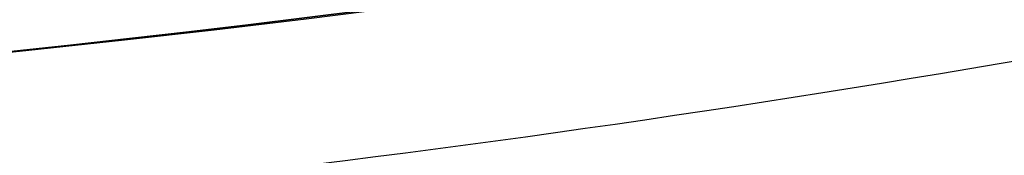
# Model space of a CAD drawing. Header units: millimetres. Extents: x -1649 to 240, y -242 to 238.
# Tile 424 of 656: x 2.108 to 3.463, y -22.084 to -21.897. Entities that reach past the tile are written whole.
import ezdxf

# ---------------------------------------------------------------- set-up
doc = ezdxf.new("R2010")
doc.units = ezdxf.units.MM
for name, color, linetype, true_color in [('BOMBILLA', 7, 'Continuous', 0xfff700), ('NEGRO', 7, 'Continuous', 0x292828), ('PANTALLA', 7, 'Continuous', 0xffffff)]:
    doc.layers.add(name, color=color, linetype=linetype, true_color=true_color)

# ---------------------------------------------------------------- blocks, each defined once
blk = doc.blocks.new('DOME M 29914')
at = {"layer": 'BOMBILLA', "extrusion": (0, 0, -1)}
blk.add_arc((-12.50152331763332, -0.01811837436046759, -330.6345638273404), 24.05871559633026, 180.8118392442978, 0.8118392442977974, dxfattribs=at)
at = {"layer": 'NEGRO', "extrusion": (0, 0, -1)}
for centre, radius, start, end in [((-12.49999999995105, -1.341600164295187e-10, -253.25), 211.4999999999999, 292.5907274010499, 112.5907273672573), ((-12.49999999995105, -1.341600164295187e-10, -253.5), 210, 329.857864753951, 149.8578647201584), ((-12.49999999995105, -1.341600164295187e-10, -253.25), 210.4999999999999, 292.5907274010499, 112.5907273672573), ((-12.49999999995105, -1.341600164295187e-10, -253.5), 206, 329.857864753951, 149.8578647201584), ((-12.49999999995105, -1.341600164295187e-10, -247), 199.5, 292.5907274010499, 112.5907273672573), ((-12.49999999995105, -1.341500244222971e-10, -258.5), 211.5, 292.590727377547, 112.5907273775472), ((-12.49999999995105, -1.341506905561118e-10, -248), 210.5, 292.590727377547, 112.5907273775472), ((-12.49999999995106, -1.341466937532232e-10, -258.4999999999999), 210.5, 292.5907273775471, 112.5907273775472), ((-12.49999999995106, -1.341513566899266e-10, -247.5), 199.5, 292.5907273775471, 112.5907273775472), ((-12.49999999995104, -1.341606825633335e-10, -259.5), 210, 329.8578647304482, 149.8578647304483), ((-12.49999999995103, -1.341431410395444e-10, -259.5), 206, 329.8578647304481, 149.8578647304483), ((-12.49999999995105, -1.341600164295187e-10, -253.25), 211.4999999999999, 112.5907273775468, 292.5907274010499), ((-12.49999999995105, -1.341950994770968e-10, -248), 211.5, 112.5907273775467, 292.5907273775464), ((-12.49999999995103, -1.341977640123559e-10, -258.4999999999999), 211.5, 112.5907273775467, 292.5907273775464), ((-12.49999999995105, -1.341600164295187e-10, -253.25), 210.4999999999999, 112.5907273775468, 292.5907274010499), ((-12.49999999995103, -1.341911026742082e-10, -258.5), 210.5, 112.5907273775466, 292.5907273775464), ((-12.49999999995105, -1.341600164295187e-10, -247), 199.5, 112.5907273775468, 292.5907274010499), ((-12.49999999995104, -1.341873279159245e-10, -247.5), 199.5, 112.5907273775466, 292.5907273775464), ((-12.49999999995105, -1.341600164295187e-10, -253.5), 210, 149.8578647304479, 329.857864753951), ((-12.49999999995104, -1.341280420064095e-10, -259.5), 210, 149.8578647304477, 329.8578647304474), ((-12.49999999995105, -1.341600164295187e-10, -253.5), 206, 149.8578647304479, 329.857864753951), ((-12.49999999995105, -1.341633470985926e-10, -259.5), 206, 149.8578647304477, 329.8578647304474), ((-12.49999999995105, -1.341600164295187e-10, -265.119279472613), 28.40000000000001, 60.27582303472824, 240.2758230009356), ((-12.49999999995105, -1.341569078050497e-10, -265.619279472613), 26.30000000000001, 60.27582301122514, 240.2758230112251), ((-12.49999999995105, -1.341600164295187e-10, -264.369279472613), 26.30000000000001, 60.27582303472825, 240.2758230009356), ((-12.49999999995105, -1.341582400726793e-10, -267.119279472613), 28.40000000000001, 60.27582301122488, 240.2758230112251), ((-12.49999999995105, -1.341600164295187e-10, -265.119279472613), 28.40000000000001, 240.2758230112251, 60.27582303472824), ((-12.49999999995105, -1.3417089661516e-10, -267.119279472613), 28.4, 240.2758230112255, 60.27582301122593), ((-12.49999999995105, -1.341600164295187e-10, -264.369279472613), 26.30000000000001, 240.2758230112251, 60.27582303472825), ((-12.49999999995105, -1.341686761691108e-10, -265.619279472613), 26.3, 240.2758230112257, 60.27582301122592), ((-12.49999999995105, -1.341682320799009e-10, -275.919279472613), 23.1, 240.2758230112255, 60.27582301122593), ((-12.49999999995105, -1.341582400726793e-10, -256.5), 26, 227.962105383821, 47.96210538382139), ((-12.4999999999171, -7.470535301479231e-11, -275.919279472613), 21.85790949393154, 240.2758230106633, 60.27582301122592), ((-12.49999999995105, -1.341600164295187e-10, -273.571862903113), 20.59548659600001, 259.7877403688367, 60.27582302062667), ((-12.49999999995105, -1.341600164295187e-10, -267.568868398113), 20.59548659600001, 260.1318514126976, 60.27582303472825), ((-12.49999999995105, -1.341600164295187e-10, -270.867860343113), 20.59548659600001, 240.2758230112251, 60.27582303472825), ((-12.49999999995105, -1.341631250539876e-10, -252.7), 21.75, 227.962105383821, 47.9621053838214), ((-12.49999999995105, -1.341640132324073e-10, -252.7), 20.95, 227.962105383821, 47.9621053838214), ((-12.49999999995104, -1.341553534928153e-10, -221), 20.94999999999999, 227.9621053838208, 47.9621053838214), ((-12.49999999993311, -1.141173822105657e-10, -281.3), 19.1499999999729, 227.9621053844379, 47.9621053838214), ((-12.49999999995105, -1.341600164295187e-10, -278.271747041), 19.85, 240.4672693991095, 34.66480464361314), ((-12.49999999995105, -1.341600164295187e-10, -275.271747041), 19.85, 240.4672693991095, 34.66480464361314), ((-12.49999999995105, -1.341600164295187e-10, -272.271747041), 19.85, 240.4672693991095, 34.66480464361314), ((-12.49999999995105, -1.341600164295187e-10, -269.271747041), 19.85, 240.4672693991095, 34.66480464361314), ((-12.49999999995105, -1.341600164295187e-10, -266.271747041), 19.85, 240.4672693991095, 34.66480464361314), ((-12.49999999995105, -1.341600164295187e-10, -263.271747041), 19.85, 240.4672693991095, 34.66480464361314), ((-12.49999999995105, -1.341600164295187e-10, -260.271747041), 19.85, 240.4672693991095, 34.66480464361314), ((-12.49999999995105, -1.341600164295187e-10, -257.271747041), 19.85, 240.4672693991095, 34.66480464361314), ((-12.49999999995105, -1.341600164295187e-10, -254.271747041), 19.85, 240.4672693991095, 34.66480464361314), ((-12.49999999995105, -1.341600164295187e-10, -251.271747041), 19.85, 240.4672693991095, 34.66480464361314), ((-12.49999999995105, -1.341600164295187e-10, -248.271747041), 19.85, 240.4672693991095, 34.66480464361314), ((-12.49999999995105, -1.341600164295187e-10, -245.271747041), 19.85, 240.4672693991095, 34.66480464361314), ((-12.49999999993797, -1.262969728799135e-10, -242.3), 19.85000000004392, 237.220322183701, 30.95717537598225), ((-12.49999999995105, -1.341600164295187e-10, -258.5), 32.49999999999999, 179.8578647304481, 359.8578647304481), ((-12.49999999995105, -1.341600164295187e-10, -257.5), 32.49999999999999, 179.8578647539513, 359.8578647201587), ((-12.49999999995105, -1.341600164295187e-10, -258.4999999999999), 20.25, 179.8578647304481, 359.8578647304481), ((-12.49999999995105, -1.341600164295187e-10, -257.5), 20.25, 179.8578647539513, 359.8578647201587), ((-12.49999999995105, -1.341600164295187e-10, -242.9861459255), 19.85, 227.9621053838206, 308.5412627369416), ((-12.49999999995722, -1.265829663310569e-10, -274.9192794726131), 20.59548659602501, 240.2758230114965, 309.1348829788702)]:
    blk.add_arc(centre, radius, start, end, dxfattribs=at)
at = {"layer": 'NEGRO'}
for centre, radius, start, end in [((12.49999999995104, -1.341891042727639e-10, 248), 211.5, 67.4092726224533, 247.4092726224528), ((12.49999999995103, -1.341704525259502e-10, 246.5), 210, 67.4092726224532, 247.4092726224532), ((12.49999999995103, -1.341822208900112e-10, 247.5), 210, 67.40927262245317, 210.1421352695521), ((12.49999999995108, -1.341893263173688e-10, 247.5), 210.0000000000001, 67.40927262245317, 210.1421352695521), ((12.49999999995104, -1.341498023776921e-10, 247.5), 206, 30.14213526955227, 210.1421352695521), ((12.49999999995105, -1.341773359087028e-10, 246.5), 199.5, 67.40927262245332, 247.4092726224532), ((12.49999999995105, -1.341449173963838e-10, 248), 210.5, 247.4092726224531, 67.4092726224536), ((12.49999999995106, -1.341553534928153e-10, 246.5), 210, 247.4092726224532, 67.4092726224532), ((12.49999999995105, -1.34168010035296e-10, 246.5), 199.5, 247.4092726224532, 67.4092726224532), ((12.49999999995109, -1.341751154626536e-10, 247.5), 210, 247.4092726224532, 30.14213526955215), ((12.49999999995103, -1.341253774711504e-10, 247.5), 210.0000000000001, 247.4092726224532, 30.14213526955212), ((12.49999999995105, -1.341600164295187e-10, 247.5), 206, 210.1421352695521, 30.14213526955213), ((12.49999999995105, -1.341644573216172e-10, 263.1192794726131), 28.4, 299.7241769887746, 119.7241769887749), ((12.49999999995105, -1.341675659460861e-10, 263.1192794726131), 26.3, 299.7241769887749, 119.7241769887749), ((12.49999999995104, -1.341537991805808e-10, 263.119279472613), 28.40000000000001, 119.7241769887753, 299.7241769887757), ((12.49999999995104, -1.341571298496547e-10, 263.119279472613), 26.30000000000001, 119.7241769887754, 299.7241769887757), ((12.49999999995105, -1.341597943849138e-10, 255.7), 26, 132.0378946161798, 312.0378946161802), ((12.49999999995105, -1.341600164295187e-10, 256.1), 26, 132.0378946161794, 312.0378946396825), ((12.49999999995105, -1.341600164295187e-10, 269.359777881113), 21.85790949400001, 119.7241769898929, 299.724176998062), ((12.49999999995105, -1.341600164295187e-10, 272.359777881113), 21.85790949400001, 119.7241769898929, 299.724176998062), ((12.49999999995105, -1.341600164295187e-10, 274.513097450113), 21.85790949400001, 119.7241769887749, 286.8801097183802), ((12.49999999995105, -1.341617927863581e-10, 256.5), 24.75, 132.0378946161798, 312.0378946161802), ((12.49999999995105, -1.341622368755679e-10, 255.7), 24.75, 132.0378946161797, 312.0378946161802), ((12.49999999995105, -1.341604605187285e-10, 265.619279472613), 20.59548659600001, 119.7241769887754, 299.7241769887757), ((12.49999999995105, -1.341640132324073e-10, 221), 21.75, 132.0378946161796, 312.0378946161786), ((12.49999999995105, -1.341600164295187e-10, 236.85), 21.75, 132.0378946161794, 312.0378946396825), ((12.49999999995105, -1.341600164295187e-10, 236.85), 20.95, 132.0378946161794, 312.0378946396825), ((12.49999999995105, -1.341600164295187e-10, 256.5), 32.49999999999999, 180.1421352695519, 0.1421352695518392), ((12.49999999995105, -1.341600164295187e-10, 256.4999999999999), 20.25, 180.1421352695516, 0.1421352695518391), ((12.49999999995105, -1.341600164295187e-10, 275.0906576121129), 20.76686473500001, 266.4442671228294, 299.724177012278), ((12.49999999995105, -1.341600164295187e-10, 267.116502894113), 21.85790949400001, 254.7244295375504, 299.724177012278), ((12.50000000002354, -2.63922883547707e-10, 265.6192794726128), 21.85790949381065, 254.7244295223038, 299.2016926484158)]:
    blk.add_arc(centre, radius, start, end, dxfattribs=at)
for points, weights, degree in [([(93.57808880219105, 194.866481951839, 246.9393398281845), (-296.1548751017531, 357.0226595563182, 246.9393398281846), (-458.3110527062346, -32.71030434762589, 246.9393398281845), (-68.57808880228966, -194.8664819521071, 246.9393398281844)], [0.8164906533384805, 0.2721635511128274, 0.2721635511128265, 0.8164906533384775], 3), ([(93.3064566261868, 194.2136297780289, 247.6464466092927), (-295.1208029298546, 355.826543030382, 247.6464466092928), (-456.7337161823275, -32.60071652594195, 247.6464466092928), (-68.3064566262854, -194.213629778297, 247.6464466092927)], [0.8164906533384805, 0.2721635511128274, 0.2721635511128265, 0.8164906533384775], 3), ([(-68.57808880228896, -194.8664819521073, 246.9393398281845), (321.1548751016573, -357.0226595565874, 246.9393398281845), (483.3110527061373, 32.71030434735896, 246.9393398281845), (93.57808880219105, 194.866481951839, 246.9393398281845)], [0.8164906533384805, 0.2721635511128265, 0.2721635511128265, 0.8164906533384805], 3), ([(-68.3064566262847, -194.2136297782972, 247.6464466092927), (320.1208029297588, -355.8265430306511, 247.6464466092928), (481.7337161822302, 32.600716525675, 247.6464466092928), (93.3064566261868, 194.2136297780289, 247.6464466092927)], [0.8164906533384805, 0.2721635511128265, 0.2721635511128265, 0.8164906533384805], 3), ([(-2.652660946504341, 16.8063681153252, 254.821320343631), (-36.26539717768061, -13.49895377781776, 254.8213203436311), (-5.960075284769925, -47.11169000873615, 254.8213203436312), (27.65266094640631, -16.80636811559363, 254.8213203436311)], [0.8164906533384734, 0.2721635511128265, 0.2721635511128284, 0.816490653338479], 3), ([(-2.273865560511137, 16.38623235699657, 255.3870057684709), (-35.04633027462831, -13.1614987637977, 255.3870057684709), (-5.498599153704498, -45.93396347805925, 255.3870057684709), (27.27386556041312, -16.38623235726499, 255.3870057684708)], [0.816490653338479, 0.2721635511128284, 0.2721635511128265, 0.8164906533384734], 3), ([(-1.573958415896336, 15.60993985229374, 219.2322330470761), (-32.79383812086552, -12.53797697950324, 219.2322330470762), (-4.645921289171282, -43.75785668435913, 219.2322330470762), (26.57395841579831, -15.60993985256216, 219.2322330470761)], [0.816490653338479, 0.2721635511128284, 0.2721635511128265, 0.8164906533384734], 3), ([(-1.195163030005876, 15.18980409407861, 219.7979184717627), (-31.57477121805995, -12.20052196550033, 219.7979184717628), (-4.184445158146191, -42.58013015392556, 219.7979184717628), (26.19516302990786, -15.18980409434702, 219.7979184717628)], [0.8164906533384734, 0.2721635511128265, 0.2721635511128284, 0.816490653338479], 3), ([(22.71176041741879, -17.88558126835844, 266.495201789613), (15.30335626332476, -22.11540456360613, 266.295153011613), (7.073876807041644, -19.86784475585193, 266.1157943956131)], [0.949183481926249, 0.900100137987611, 1], 2), ([(7.073876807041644, -19.86784475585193, 267.361111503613), (15.30335626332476, -22.11540456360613, 267.5404701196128), (22.71176041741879, -17.88558126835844, 267.740518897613)], [1, 0.900100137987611, 0.949183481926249], 2), ([(23.33770145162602, -18.98189755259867, 268.595866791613), (15.47519105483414, -23.47099249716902, 268.3958180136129), (6.741276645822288, -21.08566605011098, 268.216459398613)], [0.949183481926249, 0.900100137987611, 1], 2)]:
    blk.add_rational_spline(points, weights, degree=degree, dxfattribs=at)
for points, weights, knots in [([(6.907576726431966, -20.47675540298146, 267.788785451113), (18.72983697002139, -23.70554248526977, 268.038785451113), (27.43717872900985, -15.08155832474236, 268.288785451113), (36.14452048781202, -6.457574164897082, 268.538785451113), (33.02960200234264, 5.39519707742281, 268.788785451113), (29.91468351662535, 17.24796832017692, 269.038785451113), (18.09242327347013, 20.47675540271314, 269.288785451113), (6.270163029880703, 23.70554248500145, 269.538785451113), (-2.437178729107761, 15.08155832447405, 269.788785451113), (-11.14452048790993, 6.457574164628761, 270.038785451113), (-8.029602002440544, -5.39519707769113, 270.288785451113), (-4.914683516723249, -17.24796832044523, 270.538785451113), (6.907576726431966, -20.47675540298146, 270.788785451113), (18.72983697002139, -23.70554248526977, 271.038785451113), (27.43717872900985, -15.08155832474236, 271.288785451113), (36.14452048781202, -6.457574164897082, 271.538785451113), (33.02960200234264, 5.39519707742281, 271.788785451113), (29.91468351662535, 17.24796832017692, 272.038785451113), (18.09242327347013, 20.47675540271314, 272.288785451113), (6.270163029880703, 23.70554248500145, 272.538785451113), (-2.437178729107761, 15.08155832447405, 272.788785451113), (-11.14452048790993, 6.457574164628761, 273.038785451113), (-8.029602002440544, -5.39519707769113, 273.288785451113), (-4.914683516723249, -17.24796832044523, 273.538785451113), (6.907576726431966, -20.47675540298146, 273.788785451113), (18.72983697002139, -23.70554248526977, 274.038785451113), (27.43717872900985, -15.08155832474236, 274.288785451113), (36.14452048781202, -6.457574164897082, 274.538785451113), (33.02960200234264, 5.39519707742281, 274.788785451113), (29.91468351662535, 17.24796832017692, 275.038785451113), (18.09242327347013, 20.47675540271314, 275.288785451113), (12.34638650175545, 22.04606016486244, 275.4102942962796), (6.622775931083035, 20.39683669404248, 275.5505617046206)], [1, 0.866025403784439, 1, 0.866025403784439, 1, 0.866025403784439, 1, 0.866025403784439, 1, 0.866025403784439, 1, 0.866025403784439, 1, 0.866025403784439, 1, 0.866025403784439, 1, 0.866025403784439, 1, 0.866025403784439, 1, 0.866025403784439, 1, 0.866025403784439, 1, 0.866025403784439, 1, 0.866025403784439, 1, 0.866025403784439, 1, 0.9300682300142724, 0.9331421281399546], [0, 0, 0, 0.0416666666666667, 0.0416666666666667, 0.0833333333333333, 0.0833333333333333, 0.125, 0.125, 0.166666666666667, 0.166666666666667, 0.208333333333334, 0.208333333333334, 0.25, 0.25, 0.291666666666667, 0.291666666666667, 0.333333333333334, 0.333333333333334, 0.375, 0.375, 0.416666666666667, 0.416666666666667, 0.458333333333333, 0.458333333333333, 0.5, 0.5, 0.541666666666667, 0.541666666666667, 0.583333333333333, 0.583333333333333, 0.625, 0.625, 0.646749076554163, 0.646749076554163, 0.646749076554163]), ([(6.907576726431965, -20.47675540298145, 265.680037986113), (18.72983697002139, -23.70554248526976, 265.930037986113), (27.43717872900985, -15.08155832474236, 266.180037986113), (36.14452048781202, -6.457574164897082, 266.430037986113), (33.02960200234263, 5.395197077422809, 266.680037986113), (29.91468351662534, 17.24796832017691, 266.930037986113), (18.09242327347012, 20.47675540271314, 267.180037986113), (6.270163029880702, 23.70554248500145, 267.430037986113), (-2.437178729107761, 15.08155832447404, 267.680037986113), (-11.14452048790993, 6.457574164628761, 267.9300379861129), (-8.029602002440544, -5.39519707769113, 268.180037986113), (-4.914683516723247, -17.24796832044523, 268.430037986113), (6.907576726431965, -20.47675540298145, 268.680037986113), (18.72983697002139, -23.70554248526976, 268.930037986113), (27.43717872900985, -15.08155832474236, 269.180037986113), (36.14452048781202, -6.457574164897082, 269.430037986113), (33.02960200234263, 5.395197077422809, 269.680037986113), (29.91468351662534, 17.24796832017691, 269.930037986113), (18.09242327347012, 20.47675540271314, 270.180037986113), (6.270163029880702, 23.70554248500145, 270.430037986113), (-2.437178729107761, 15.08155832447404, 270.680037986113), (-11.14452048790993, 6.457574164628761, 270.9300379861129), (-8.029602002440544, -5.39519707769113, 271.180037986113), (-4.914683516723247, -17.24796832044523, 271.430037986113), (6.907576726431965, -20.47675540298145, 271.680037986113), (18.72983697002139, -23.70554248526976, 271.930037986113), (27.43717872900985, -15.08155832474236, 272.180037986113), (36.14452048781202, -6.457574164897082, 272.430037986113), (33.02960200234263, 5.395197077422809, 272.680037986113), (29.91468351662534, 17.24796832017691, 272.930037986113), (18.09242327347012, 20.47675540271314, 273.180037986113), (6.270163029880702, 23.70554248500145, 273.430037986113), (-2.437178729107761, 15.08155832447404, 273.680037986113), (-11.14452048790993, 6.457574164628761, 273.9300379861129), (-8.029602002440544, -5.39519707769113, 274.180037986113), (-4.914683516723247, -17.24796832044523, 274.430037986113), (6.907576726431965, -20.47675540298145, 274.680037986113), (18.72983697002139, -23.70554248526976, 274.930037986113), (27.43717872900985, -15.08155832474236, 275.180037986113), (33.52303629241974, -9.053962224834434, 275.3547714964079), (33.72102674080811, -0.4906464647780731, 275.5505846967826)], [1, 0.866025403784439, 1, 0.866025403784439, 1, 0.866025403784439, 1, 0.866025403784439, 1, 0.866025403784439, 1, 0.866025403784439, 1, 0.866025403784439, 1, 0.866025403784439, 1, 0.866025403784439, 1, 0.866025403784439, 1, 0.866025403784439, 1, 0.866025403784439, 1, 0.866025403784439, 1, 0.866025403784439, 1, 0.866025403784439, 1, 0.866025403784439, 1, 0.866025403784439, 1, 0.866025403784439, 1, 0.866025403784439, 1, 0.9024248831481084, 0.946979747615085], [0, 0, 0, 0.0416666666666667, 0.0416666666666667, 0.0833333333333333, 0.0833333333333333, 0.125, 0.125, 0.166666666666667, 0.166666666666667, 0.208333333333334, 0.208333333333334, 0.25, 0.25, 0.291666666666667, 0.291666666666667, 0.333333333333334, 0.333333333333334, 0.375, 0.375, 0.416666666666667, 0.416666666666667, 0.458333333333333, 0.458333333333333, 0.5, 0.5, 0.541666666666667, 0.541666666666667, 0.583333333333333, 0.583333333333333, 0.625, 0.625, 0.666666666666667, 0.666666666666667, 0.708333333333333, 0.708333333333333, 0.75, 0.75, 0.791666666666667, 0.791666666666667, 0.8220129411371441, 0.8220129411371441, 0.8220129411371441]), ([(23.33770145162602, -18.98189755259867, 274.5958667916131), (15.47519105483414, -23.47099249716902, 274.395818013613), (6.74127664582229, -21.08566605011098, 274.216459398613), (-5.432538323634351, -17.76086557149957, 273.9664593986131), (-8.640084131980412, -5.555632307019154, 273.716459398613), (-11.84762994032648, 6.649600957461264, 273.466459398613), (-2.881360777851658, 15.53003374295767, 273.216459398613), (-0.8367582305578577, 17.55506279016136, 273.159451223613), (1.662298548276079, 18.98189755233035, 273.095866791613)], [0.94918348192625, 0.900100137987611, 1, 0.866025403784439, 1, 0.866025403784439, 1, 0.965925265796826, 0.949183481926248], [3.772535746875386, 3.772535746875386, 3.772535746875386, 3.803605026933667, 3.803605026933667, 3.845271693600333, 3.845271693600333, 3.886938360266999, 3.886938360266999, 3.897535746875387, 3.897535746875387, 3.897535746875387]), ([(23.33770145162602, -18.98189755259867, 271.595866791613), (15.47519105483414, -23.47099249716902, 271.3958180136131), (6.74127664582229, -21.08566605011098, 271.216459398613), (-5.432538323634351, -17.76086557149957, 270.9664593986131), (-8.640084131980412, -5.555632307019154, 270.716459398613), (-11.84762994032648, 6.649600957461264, 270.4664593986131), (-2.881360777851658, 15.53003374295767, 270.216459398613), (-0.8367582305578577, 17.55506279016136, 270.159451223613), (1.662298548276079, 18.98189755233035, 270.095866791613)], [0.94918348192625, 0.900100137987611, 1, 0.866025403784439, 1, 0.866025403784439, 1, 0.965925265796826, 0.949183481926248], [4.022535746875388, 4.022535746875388, 4.022535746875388, 4.053605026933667, 4.053605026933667, 4.095271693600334, 4.095271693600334, 4.136938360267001, 4.136938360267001, 4.147535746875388, 4.147535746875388, 4.147535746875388]), ([(1.662298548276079, 18.98189755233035, 267.123688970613), (-0.8367582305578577, 17.55506279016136, 267.187273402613), (-2.881360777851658, 15.53003374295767, 267.244281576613), (-11.84762994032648, 6.649600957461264, 267.494281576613), (-8.640084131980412, -5.555632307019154, 267.744281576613), (-5.432538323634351, -17.76086557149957, 267.9942815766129), (6.74127664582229, -21.08566605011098, 268.244281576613), (15.47519105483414, -23.47099249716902, 268.4236401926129), (23.33770145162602, -18.98189755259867, 268.623688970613)], [0.949183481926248, 0.965925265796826, 1, 0.866025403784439, 1, 0.866025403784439, 1, 0.900100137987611, 0.949183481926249], [0.156069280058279, 0.156069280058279, 0.156069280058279, 0.166666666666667, 0.166666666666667, 0.208333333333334, 0.208333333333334, 0.25, 0.25, 0.281069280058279, 0.281069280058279, 0.281069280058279]), ([(1.662298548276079, 18.98189755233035, 270.123688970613), (-0.8367582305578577, 17.55506279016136, 270.1872734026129), (-2.881360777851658, 15.53003374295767, 270.244281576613), (-11.84762994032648, 6.649600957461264, 270.4942815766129), (-8.640084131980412, -5.555632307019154, 270.744281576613), (-5.432538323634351, -17.76086557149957, 270.9942815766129), (6.74127664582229, -21.08566605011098, 271.244281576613), (15.47519105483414, -23.47099249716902, 271.4236401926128), (23.33770145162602, -18.98189755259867, 271.623688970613)], [0.949183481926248, 0.965925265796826, 1, 0.866025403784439, 1, 0.866025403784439, 1, 0.900100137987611, 0.94918348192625], [0.406069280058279, 0.406069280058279, 0.406069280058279, 0.416666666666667, 0.416666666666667, 0.458333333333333, 0.458333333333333, 0.5, 0.5, 0.53106928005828, 0.53106928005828, 0.53106928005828]), ([(1.662298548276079, 18.98189755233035, 273.123688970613), (-0.8367582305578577, 17.55506279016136, 273.1872734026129), (-2.881360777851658, 15.53003374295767, 273.244281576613), (-11.84762994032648, 6.649600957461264, 273.494281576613), (-8.640084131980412, -5.555632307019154, 273.744281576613), (-5.432538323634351, -17.76086557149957, 273.994281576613), (6.74127664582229, -21.08566605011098, 274.244281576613), (15.47519105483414, -23.47099249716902, 274.4236401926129), (23.33770145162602, -18.98189755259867, 274.623688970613)], [0.949183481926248, 0.965925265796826, 1, 0.866025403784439, 1, 0.866025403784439, 1, 0.900100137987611, 0.94918348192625], [0.656069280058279, 0.656069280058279, 0.656069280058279, 0.666666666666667, 0.666666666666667, 0.708333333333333, 0.708333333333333, 0.75, 0.75, 0.78106928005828, 0.78106928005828, 0.78106928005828]), ([(22.71176041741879, -17.88558126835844, 272.4952017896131), (15.30335626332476, -22.11540456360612, 272.2951530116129), (7.073876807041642, -19.86784475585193, 272.1157943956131), (-4.396828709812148, -16.7350710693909, 271.865794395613), (-7.419119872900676, -5.234761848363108, 271.6157943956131), (-10.44141103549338, 6.265547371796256, 271.365794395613), (-1.992996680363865, 14.63308290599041, 271.1157943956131), (-0.06648196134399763, 16.5411546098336, 271.058786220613), (2.288239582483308, 17.88558126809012, 270.995201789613)], [0.949183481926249, 0.900100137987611, 1, 0.866025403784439, 1, 0.866025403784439, 1, 0.965925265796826, 0.949183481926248], [1.281069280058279, 1.281069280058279, 1.281069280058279, 1.312138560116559, 1.312138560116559, 1.353805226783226, 1.353805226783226, 1.395471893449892, 1.395471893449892, 1.40606928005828, 1.40606928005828, 1.40606928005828]), ([(22.71176041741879, -17.88558126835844, 269.495201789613), (15.30335626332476, -22.11540456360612, 269.295153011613), (7.073876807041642, -19.86784475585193, 269.1157943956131), (-4.396828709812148, -16.7350710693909, 268.865794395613), (-7.419119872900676, -5.234761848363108, 268.6157943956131), (-10.44141103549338, 6.265547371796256, 268.365794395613), (-1.992996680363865, 14.63308290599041, 268.1157943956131), (-0.06648196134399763, 16.5411546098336, 268.0587862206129), (2.288239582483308, 17.88558126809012, 267.9952017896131)], [0.949183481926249, 0.900100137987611, 1, 0.866025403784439, 1, 0.866025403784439, 1, 0.965925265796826, 0.949183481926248], [6.203731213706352, 6.203731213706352, 6.203731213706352, 6.234800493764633, 6.234800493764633, 6.2764671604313, 6.2764671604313, 6.318133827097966, 6.318133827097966, 6.328731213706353, 6.328731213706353, 6.328731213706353]), ([(2.288239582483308, 17.88558126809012, 269.240518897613), (-0.06648196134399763, 16.5411546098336, 269.3041033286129), (-1.992996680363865, 14.63308290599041, 269.3611115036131), (-10.44141103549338, 6.265547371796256, 269.611111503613), (-7.419119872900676, -5.234761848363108, 269.8611115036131), (-4.396828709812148, -16.7350710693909, 270.111111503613), (7.073876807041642, -19.86784475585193, 270.3611115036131), (15.30335626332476, -22.11540456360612, 270.5404701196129), (22.71176041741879, -17.88558126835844, 270.740518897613)], [0.949183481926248, 0.965925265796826, 1, 0.866025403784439, 1, 0.866025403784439, 1, 0.900100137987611, 0.949183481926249], [1.187138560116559, 1.187138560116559, 1.187138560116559, 1.197735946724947, 1.197735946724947, 1.239402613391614, 1.239402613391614, 1.28106928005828, 1.28106928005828, 1.312138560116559, 1.312138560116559, 1.312138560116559]), ([(2.288239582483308, 17.88558126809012, 272.2405188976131), (-0.06648196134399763, 16.5411546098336, 272.3041033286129), (-1.992996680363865, 14.63308290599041, 272.3611115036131), (-10.44141103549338, 6.265547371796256, 272.611111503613), (-7.419119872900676, -5.234761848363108, 272.8611115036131), (-4.396828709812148, -16.7350710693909, 273.111111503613), (7.073876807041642, -19.86784475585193, 273.3611115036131), (15.30335626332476, -22.11540456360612, 273.540470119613), (22.71176041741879, -17.88558126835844, 273.740518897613)], [0.949183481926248, 0.965925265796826, 1, 0.866025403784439, 1, 0.866025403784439, 1, 0.900100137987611, 0.949183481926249], [1.437138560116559, 1.437138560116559, 1.437138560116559, 1.447735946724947, 1.447735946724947, 1.489402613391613, 1.489402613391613, 1.53106928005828, 1.53106928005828, 1.56213856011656, 1.56213856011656, 1.56213856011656])]:
    blk.add_rational_spline(points, weights, degree=2, knots=knots, dxfattribs=at)
for points, knots in [([(22.88069400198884, -18.18146319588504, 275.2599914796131), (22.37034527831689, -18.46368268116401, 275.2520334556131), (21.64882388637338, -18.83872435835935, 275.240781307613), (20.20725946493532, -19.42873560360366, 275.218961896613), (19.66677423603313, -19.62924196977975, 275.210865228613), (18.76198188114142, -19.91478353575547, 275.197484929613), (18.44472608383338, -20.00737719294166, 275.192818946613), (17.94509204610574, -20.1393129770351, 275.185511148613), (17.77459116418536, -20.18212932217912, 275.183023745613), (17.42566318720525, -20.26488805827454, 275.1779459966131), (17.22590366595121, -20.30930058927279, 275.1750466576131), (15.77642545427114, -20.61303677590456, 275.154051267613), (14.60160690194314, -20.73330595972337, 275.137496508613), (13.046242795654, -20.79132946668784, 275.115826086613), (12.56185365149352, -20.79010295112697, 275.109129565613), (11.88800167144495, -20.76828234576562, 275.099875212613), (11.67215687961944, -20.75766359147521, 275.096922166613), (11.36162959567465, -20.7379353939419, 275.0926902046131), (11.20967482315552, -20.72711976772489, 275.090623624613), (11.0626894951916, -20.71509136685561, 275.088631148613), (10.96580372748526, -20.7068257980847, 275.087319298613), (10.93930633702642, -20.70454375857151, 275.086960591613), (10.32072164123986, -20.6474650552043, 275.078604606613), (9.78822979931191, -20.57632055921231, 275.0714852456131), (9.01713831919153, -20.4445726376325, 275.061268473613), (8.76470717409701, -20.39648237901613, 275.057939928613), (8.393089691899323, -20.31875801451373, 275.0530626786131), (8.209037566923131, -20.27849829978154, 275.050652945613), (7.99740560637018, -20.22922685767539, 275.047892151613), (7.892365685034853, -20.204033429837, 275.046524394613), (7.847515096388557, -20.19311863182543, 275.045940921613), (7.817651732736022, -20.18581617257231, 275.045552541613), (7.815416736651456, -20.18528184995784, 275.045523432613), (6.905513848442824, -19.96065344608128, 275.033697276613), (6.226958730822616, -19.7343698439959, 275.024662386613), (5.493012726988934, -19.47012648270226, 275.014759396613), (5.295630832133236, -19.39402795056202, 275.012066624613), (5.068156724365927, -19.30413569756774, 275.008939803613), (5.003772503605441, -19.27818281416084, 275.008049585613), (4.924151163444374, -19.24577894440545, 275.006942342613), (4.888580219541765, -19.23120554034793, 275.006445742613), (4.859339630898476, -19.21914489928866, 275.006034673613), (4.841250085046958, -19.21166889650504, 275.0057796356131), (4.849641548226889, -19.21515640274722, 275.0058992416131), (3.265202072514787, -18.55775271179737, 274.983400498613), (1.399761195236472, -17.56557525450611, 274.9546426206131), (-0.4988035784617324, -15.97514236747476, 274.919279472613)], [0, 0, 0, 0, 0.124999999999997, 0.124999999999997, 0.187499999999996, 0.187499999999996, 0.218749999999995, 0.218749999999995, 0.234374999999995, 0.234374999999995, 0.249999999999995, 0.249999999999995, 0.374999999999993, 0.374999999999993, 0.437499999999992, 0.437499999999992, 0.468749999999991, 0.468749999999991, 0.484374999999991, 0.49218749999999, 0.49218749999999, 0.49999999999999, 0.49999999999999, 0.562499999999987, 0.562499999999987, 0.593749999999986, 0.593749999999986, 0.609374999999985, 0.617187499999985, 0.621093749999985, 0.623046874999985, 0.623046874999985, 0.624999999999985, 0.624999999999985, 0.687499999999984, 0.687499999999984, 0.718749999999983, 0.718749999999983, 0.734374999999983, 0.734374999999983, 0.742187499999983, 0.746093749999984, 0.746093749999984, 0.749999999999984, 0.749999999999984, 1, 1, 1, 1]), ([(23.16415594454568, -19.07993672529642, 265.619279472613), (20.67601455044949, -20.36768876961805, 265.619279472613), (17.96082097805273, -21.16122391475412, 265.619279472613), (13.77080105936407, -21.54227967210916, 265.619279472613), (12.39188979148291, -21.53378631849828, 265.619279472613), (9.617360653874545, -21.25052577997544, 265.619279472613), (8.231057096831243, -20.97237669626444, 265.619279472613), (6.884389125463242, -20.56165720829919, 265.619279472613)], [-6.623305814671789, -6.623305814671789, -6.623305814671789, -6.623305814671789, -6.123305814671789, -6.123305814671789, -5.873305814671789, -5.873305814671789, -5.623305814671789, -5.623305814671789, -5.623305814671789, -5.623305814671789])]:
    blk.add_open_spline(points, degree=3, knots=knots, dxfattribs=at)
at = {"layer": 'PANTALLA', "extrusion": (0, 0, -1)}
for radius in [210, 206]:
    blk.add_arc((-12.49999999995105, -1.341611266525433e-10, -259.5), radius, 59.85786473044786, 239.8578647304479, dxfattribs=at)
at = {"layer": 'PANTALLA'}
for radius in [210, 206]:
    blk.add_arc((12.49999999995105, -1.341600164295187e-10, 259.5), radius, 120.1421352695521, 300.1421352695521, dxfattribs=at)
at = {"layer": 'PANTALLA', "extrusion": (0.864782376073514, 0.5021468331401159, 3.049165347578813e-17)}
for radius in [210, 206]:
    blk.add_arc((-6.276835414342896, 259.5, 10.80977970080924), radius, 0, 180, dxfattribs=at)
at = {"layer": 'PANTALLA', "extrusion": (0.502146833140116, -0.864782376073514, 0)}
for centre, radius, start in [((10.80977970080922, 259.5000000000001, 6.276835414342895), 210, 358.5434189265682), ((10.80977970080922, 259.5000000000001, 6.276835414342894), 206, 358.5151295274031)]:
    blk.add_arc(centre, radius, start, 180, dxfattribs=at)
at = {"layer": 'PANTALLA'}
for points, knots in [([(-152.2349515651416, 130.1303219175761, 254.1619244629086), (-148.4311605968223, 134.9456279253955, 254.1619244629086), (-144.4180670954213, 139.5918377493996, 254.1619244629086), (-135.9963979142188, 148.5192942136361, 254.1619244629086), (-131.5918717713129, 152.7962481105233, 254.1619244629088), (-124.7138543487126, 158.9127901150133, 254.1619244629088), (-122.3769522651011, 160.9009771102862, 254.1619244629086), (-117.6176894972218, 164.7734917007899, 254.1619244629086), (-115.1959005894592, 166.6573540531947, 254.1619244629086), (-111.5026355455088, 169.4024914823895, 254.1619244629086), (-110.2615802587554, 170.3039992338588, 254.1619244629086), (-107.7599337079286, 172.0796504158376, 254.1619244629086), (-106.4994175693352, 172.9537405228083, 254.1619244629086), (-103.9594537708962, 174.6741348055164, 254.1619244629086), (-102.6800823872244, 175.520387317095, 254.1619244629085), (-100.7472989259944, 176.7686126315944, 254.1619244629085), (-100.1007342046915, 177.1811721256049, 254.1619244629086), (-98.8032001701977, 177.9991313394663, 254.1619244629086), (-98.15215282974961, 178.4045800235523, 254.1619244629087), (-97.49894991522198, 178.806420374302, 254.1619244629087), (-96.74110677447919, 179.2726337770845, 254.1619244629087), (-95.98024954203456, 179.7340592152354, 254.1619244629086), (-94.45285327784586, 180.6471250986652, 254.1619244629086), (-93.68619060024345, 181.0988390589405, 254.1619244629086), (-92.91676112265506, 181.5456180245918, 254.1619244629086), (-92.14730831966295, 181.9924105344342, 254.1619244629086), (-91.37496414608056, 182.4343399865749, 254.1619244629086), (-89.82484464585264, 183.3082725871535, 254.1619244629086), (-89.04694384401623, 183.7403460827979, 254.1619244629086), (-88.2664026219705, 184.1674158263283, 254.1619244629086), (-87.59360014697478, 184.5355367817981, 254.1619244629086), (-86.91874742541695, 184.8999885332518, 254.1619244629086), (-85.56516968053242, 185.6214309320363, 254.1619244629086), (-84.88636327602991, 185.9784647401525, 254.1619244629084), (-82.84422539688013, 187.0383287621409, 254.1619244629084), (-81.47507822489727, 187.7299720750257, 254.1619244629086), (-78.72187086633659, 189.0831246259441, 254.1619244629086), (-77.33789335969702, 189.7445932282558, 254.1619244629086), (-74.55568938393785, 191.0370767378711, 254.1619244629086), (-73.15754646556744, 191.6680528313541, 254.1619244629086), (-68.94266623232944, 193.5148800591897, 254.1619244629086), (-66.1060665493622, 194.6843676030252, 254.1619244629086), (-60.38365236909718, 196.8981714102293, 254.1619244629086), (-57.49852536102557, 197.9422217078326, 254.1619244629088), (-48.77692298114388, 200.883796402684, 254.1619244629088), (-42.87909702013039, 202.5890336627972, 254.1619244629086), (-30.95104446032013, 205.4779007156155, 254.1619244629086), (-24.92655343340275, 206.6601414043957, 254.1619244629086), (-18.85895380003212, 207.5767833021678, 254.1619244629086), (-11.78366055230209, 208.6456590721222, 254.1619244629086), (-4.65834489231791, 209.3520919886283, 254.1619244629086), (9.636526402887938, 210.0345393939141, 254.1619244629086), (16.79673406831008, 210.0101076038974, 254.1619244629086), (38.24090065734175, 208.8396227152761, 254.1619244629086), (52.42274021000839, 206.5980561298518, 254.1619244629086), (66.26563000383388, 202.9304363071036, 254.1619244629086), (80.09839053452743, 199.2655001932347, 254.1619244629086), (93.52017523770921, 194.1958114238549, 254.1619244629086), (112.7181359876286, 184.6048689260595, 254.1619244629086), (118.9472309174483, 181.0845643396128, 254.1619244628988), (131.0218246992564, 173.4220559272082, 254.1619244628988), (136.8594390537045, 169.2848555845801, 254.1619244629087), (142.474544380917, 164.8578865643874, 254.1619244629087), (152.8431851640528, 156.6832132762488, 254.1619244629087), (162.4174956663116, 147.5485799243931, 254.1619244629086), (179.722944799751, 127.6022165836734, 254.1619244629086), (187.4154922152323, 116.8349670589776, 254.1619244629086), (194.0456180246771, 105.416761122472, 254.1619244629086), (200.6757438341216, 93.99855518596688, 254.1619244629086), (206.2138776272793, 81.98031812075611, 254.1619244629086), (214.9589424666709, 57.06325928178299, 254.1619244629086), (218.1463719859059, 44.22000264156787, 254.1619244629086), (220.1063333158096, 31.16272319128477, 254.1619244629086), (221.167744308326, 24.09159391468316, 254.1619244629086), (221.8671954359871, 16.9708540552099, 254.1619244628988), (222.5367079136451, 2.68584081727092, 254.1619244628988), (222.5063320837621, -4.469104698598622, 254.1619244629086), (221.3196483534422, -25.89664904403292, 254.1619244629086), (219.0695100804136, -40.06643826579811, 254.1619244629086), (215.3956309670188, -53.89682628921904, 254.1619244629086), (211.7190615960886, -67.73734183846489, 254.1619244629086), (206.6359550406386, -81.16534323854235, 254.1619244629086), (197.0227043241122, -100.369710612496, 254.1619244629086), (193.4946289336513, -106.6004292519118, 254.1619244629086), (185.8159999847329, -118.6771729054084, 254.1619244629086), (181.6704677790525, -124.5153004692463, 254.1619244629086), (177.2349515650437, -130.1303219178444, 254.1619244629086), (173.4311605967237, -134.9456279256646, 254.1619244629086), (169.4180670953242, -139.5918377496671, 254.1619244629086), (160.9963979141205, -148.5192942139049, 254.1619244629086), (156.5918717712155, -152.7962481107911, 254.1619244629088), (149.7138543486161, -158.9127901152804, 254.1619244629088), (147.3769522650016, -160.9009771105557, 254.1619244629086), (142.6176894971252, -164.7734917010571, 254.1619244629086), (140.1959005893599, -166.6573540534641, 254.1619244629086), (136.5026355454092, -169.4024914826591, 254.1619244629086), (135.2615802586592, -170.3039992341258, 254.1619244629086), (132.7599337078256, -172.0796504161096, 254.1619244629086), (131.4994175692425, -172.9537405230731, 254.1619244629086), (128.9594537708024, -174.6741348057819, 254.1619244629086), (127.6800823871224, -175.520387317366, 254.1619244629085), (125.7472989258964, -176.7686126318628, 254.1619244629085), (125.1007342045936, -177.1811721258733, 254.1619244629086), (123.8032001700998, -177.9991313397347, 254.1619244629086), (123.1521528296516, -178.4045800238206, 254.1619244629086), (122.498949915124, -178.8064203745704, 254.1619244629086), (121.7411067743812, -179.2726337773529, 254.1619244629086), (120.9802495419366, -179.7340592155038, 254.1619244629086), (119.4528532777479, -180.6471250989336, 254.1619244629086), (118.6861906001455, -181.0988390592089, 254.1619244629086), (117.9167611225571, -181.5456180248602, 254.1619244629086), (117.147308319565, -181.9924105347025, 254.1619244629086), (116.3749641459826, -182.4343399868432, 254.1619244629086), (114.8248446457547, -183.3082725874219, 254.1619244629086), (114.0469438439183, -183.7403460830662, 254.1619244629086), (113.2664026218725, -184.1674158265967, 254.1619244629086), (112.5936001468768, -184.5355367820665, 254.1619244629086), (111.918747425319, -184.8999885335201, 254.1619244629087), (110.5651696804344, -185.6214309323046, 254.1619244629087), (109.8863632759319, -185.9784647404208, 254.1619244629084), (107.8442253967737, -187.0383287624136, 254.1619244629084), (106.4750782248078, -187.7299720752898, 254.1619244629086), (103.7218708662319, -189.0831246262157, 254.1619244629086), (102.3378933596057, -189.744593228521, 254.1619244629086), (99.55568938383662, -191.037076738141, 254.1619244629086), (98.15754646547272, -191.6680528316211, 254.1619244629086), (93.94266623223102, -193.5148800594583, 254.1619244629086), (91.10606654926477, -194.6843676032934, 254.1619244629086), (85.38365236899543, -196.8981714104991, 254.1619244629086), (82.49852536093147, -197.9422217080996, 254.1619244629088), (73.7769229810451, -200.8837964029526, 254.1619244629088), (67.8790970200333, -202.5890336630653, 254.1619244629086), (55.9510444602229, -205.4779007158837, 254.1619244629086), (49.92655343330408, -206.6601414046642, 254.1619244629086), (43.85895379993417, -207.5767833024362, 254.1619244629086), (36.78366055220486, -208.6456590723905, 254.1619244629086), (29.65834489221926, -209.3520919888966, 254.1619244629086), (15.36347359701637, -210.0345393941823, 254.1619244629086), (8.20326593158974, -210.0101076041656, 254.1619244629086), (-13.24090065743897, -208.8396227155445, 254.1619244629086), (-27.4227402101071, -206.5980561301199, 254.1619244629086), (-41.26563000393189, -202.9304363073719, 254.1619244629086), (-55.0983905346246, -199.2655001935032, 254.1619244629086), (-68.52017523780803, -194.1958114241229, 254.1619244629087), (-87.71813598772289, -184.6048689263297, 254.1619244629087), (-93.94723091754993, -181.0845643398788, 254.1619244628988), (-106.0218246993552, -173.422055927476, 254.1619244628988), (-111.8594390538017, -169.284855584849, 254.1619244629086), (-117.474544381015, -164.8578865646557, 254.1619244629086), (-127.8431851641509, -156.683213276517, 254.1619244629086), (-137.4174956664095, -147.5485799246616, 254.1619244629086), (-154.7229447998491, -127.6022165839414, 254.1619244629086), (-162.4154922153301, -116.8349670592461, 254.1619244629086), (-169.045618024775, -105.4167611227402, 254.1619244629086), (-175.6757438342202, -93.99855518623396, 254.1619244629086), (-181.2138776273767, -81.98031812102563, 254.1619244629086), (-189.9589424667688, -57.06325928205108, 254.1619244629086), (-193.1463719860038, -44.22000264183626, 254.1619244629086), (-195.1063333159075, -31.16272319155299, 254.1619244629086), (-196.1677443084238, -24.09159391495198, 254.1619244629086), (-196.8671954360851, -16.97085405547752, 254.1619244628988), (-197.5367079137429, -2.685840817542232, 254.1619244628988), (-197.5063320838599, 4.469104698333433, 254.1619244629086), (-196.3196483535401, 25.89664904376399, 254.1619244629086), (-194.0695100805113, 40.06643826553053, 254.1619244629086), (-190.3956309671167, 53.8968262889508, 254.1619244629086), (-186.7190615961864, 67.7373418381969, 254.1619244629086), (-181.6359550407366, 81.16534323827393, 254.1619244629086), (-172.0227043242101, 100.3697106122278, 254.1619244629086), (-168.4946289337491, 106.6004292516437, 254.1619244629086), (-160.8159999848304, 118.6771729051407, 254.1619244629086), (-156.6704677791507, 124.5153004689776, 254.1619244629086), (-152.2349515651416, 130.1303219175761, 254.1619244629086)], [0, 0, 0, 0, 18.41104059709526, 18.41104059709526, 36.82208119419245, 36.82208119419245, 46.02649567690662, 46.02649567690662, 55.23091015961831, 55.23091015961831, 59.83297919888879, 59.83297919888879, 64.43504823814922, 64.43504823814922, 69.0371172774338, 69.0371172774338, 71.33810861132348, 71.33810861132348, 73.63915176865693, 73.63915176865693, 73.63915176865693, 76.30845475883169, 76.30845475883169, 78.97783866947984, 78.97783866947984, 78.97783866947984, 81.64714165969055, 81.64714165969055, 84.31652557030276, 84.31652557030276, 84.31652557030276, 86.61741973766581, 86.61741973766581, 88.91836572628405, 88.91836572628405, 93.52044772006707, 93.52044772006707, 98.1225297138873, 98.1225297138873, 102.7246117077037, 102.7246117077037, 111.9290521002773, 111.9290521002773, 121.1334924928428, 121.1334924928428, 139.5445849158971, 139.5445849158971, 157.9556773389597, 157.9556773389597, 157.9556773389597, 179.4340849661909, 179.4340849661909, 200.912492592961, 200.912492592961, 243.8973990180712, 243.8973990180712, 243.8973990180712, 286.8508179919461, 286.8508179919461, 308.3135126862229, 308.3135126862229, 329.776207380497, 329.776207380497, 329.776207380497, 369.4162010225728, 369.4162010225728, 409.0561946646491, 409.0561946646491, 409.0561946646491, 448.696188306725, 448.696188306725, 488.3361819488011, 488.3361819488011, 488.3361819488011, 509.7988766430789, 509.7988766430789, 531.2615713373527, 531.2615713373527, 574.2149903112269, 574.2149903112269, 574.2149903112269, 617.1998967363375, 617.1998967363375, 638.678304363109, 638.678304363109, 660.1567119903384, 660.1567119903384, 660.1567119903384, 678.5677525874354, 678.5677525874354, 696.9787931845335, 696.9787931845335, 706.1832076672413, 706.1832076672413, 715.3876221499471, 715.3876221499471, 719.9896911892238, 719.9896911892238, 724.5917602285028, 724.5917602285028, 729.1938292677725, 729.1938292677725, 731.494820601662, 731.494820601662, 733.7958637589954, 733.7958637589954, 733.7958637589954, 736.4651667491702, 736.4651667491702, 739.1345506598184, 739.1345506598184, 739.1345506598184, 741.8038536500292, 741.8038536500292, 744.4732375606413, 744.4732375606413, 744.4732375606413, 746.774131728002, 746.774131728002, 749.0750777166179, 749.0750777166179, 753.6771597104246, 753.6771597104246, 758.2792417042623, 758.2792417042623, 762.8813236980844, 762.8813236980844, 772.0857640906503, 772.0857640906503, 781.2902044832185, 781.2902044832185, 799.7012969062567, 799.7012969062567, 818.1123893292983, 818.1123893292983, 818.1123893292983, 839.5907969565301, 839.5907969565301, 861.0692045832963, 861.0692045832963, 904.0541110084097, 904.0541110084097, 904.0541110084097, 947.007529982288, 947.007529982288, 968.4702246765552, 968.4702246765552, 989.9329193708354, 989.9329193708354, 989.9329193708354, 1029.572913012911, 1029.572913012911, 1069.212906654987, 1069.212906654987, 1069.212906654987, 1108.852900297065, 1108.852900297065, 1148.49289393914, 1148.49289393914, 1148.49289393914, 1169.955588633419, 1169.955588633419, 1191.418283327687, 1191.418283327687, 1234.371702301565, 1234.371702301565, 1234.371702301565, 1277.356608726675, 1277.356608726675, 1298.835016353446, 1298.835016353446, 1320.313423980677, 1320.313423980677, 1320.313423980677, 1320.313423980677]), ([(-149.0909969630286, 127.655217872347, 254.1619244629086), (-145.365156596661, 132.3715331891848, 254.1619244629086), (-141.434621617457, 136.9224697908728, 254.1619244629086), (-133.1867417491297, 145.6674422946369, 254.1619244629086), (-128.8733509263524, 149.8572858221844, 254.1619244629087), (-122.1379412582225, 155.8497960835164, 254.1619244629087), (-119.8495361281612, 157.797764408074, 254.1619244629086), (-115.1891182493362, 161.5921509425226, 254.1619244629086), (-112.8176637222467, 163.438114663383, 254.1619244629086), (-109.2012051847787, 166.128199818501, 254.1619244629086), (-107.9859664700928, 167.0116582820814, 254.1619244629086), (-105.536372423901, 168.7518204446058, 254.1619244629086), (-104.3020904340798, 169.6084720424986, 254.1619244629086), (-101.8149999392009, 171.2946085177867, 254.1619244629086), (-100.5622658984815, 172.1240429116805, 254.1619244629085), (-98.66973098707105, 173.3475126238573, 254.1619244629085), (-98.03663158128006, 173.7518986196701, 254.1619244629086), (-96.76612162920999, 174.5536704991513, 254.1619244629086), (-96.12863490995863, 174.9511042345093, 254.1619244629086), (-95.48903823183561, 175.3450101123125, 254.1619244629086), (-94.73142274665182, 175.8115997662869, 254.1619244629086), (-93.97073116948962, 176.2733104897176, 254.1619244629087), (-92.44355573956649, 177.1867566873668, 254.1619244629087), (-91.67694340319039, 177.6385685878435, 254.1619244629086), (-90.90751194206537, 178.0853487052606, 254.1619244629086), (-90.13805623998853, 178.5321428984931, 254.1619244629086), (-89.3656519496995, 178.9739800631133, 254.1619244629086), (-87.81531161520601, 179.8475323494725, 254.1619244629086), (-87.03724514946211, 180.2793205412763, 254.1619244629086), (-86.25649093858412, 180.7060055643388, 254.1619244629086), (-85.59732444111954, 181.0662424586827, 254.1619244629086), (-84.93615462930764, 181.422889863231, 254.1619244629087), (-83.61003127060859, 182.1288859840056, 254.1619244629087), (-82.9449982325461, 182.478276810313, 254.1619244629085), (-80.94431121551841, 183.5154566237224, 254.1619244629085), (-79.60297455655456, 184.1923022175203, 254.1619244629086), (-76.90572909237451, 185.5165160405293, 254.1619244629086), (-75.54990104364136, 186.1638446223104, 254.1619244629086), (-72.82432139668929, 187.4287125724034, 254.1619244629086), (-71.45465140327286, 188.046214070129, 254.1619244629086), (-67.3256565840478, 189.8536244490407, 254.1619244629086), (-64.5469222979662, 190.9981830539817, 254.1619244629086), (-58.9413591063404, 193.1648683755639, 254.1619244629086), (-56.1152016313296, 194.1867355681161, 254.1619244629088), (-47.57201051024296, 197.0659382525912, 254.1619244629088), (-41.79501502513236, 198.7352052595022, 254.1619244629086), (-30.1115958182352, 201.5635938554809, 254.1619244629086), (-24.21077317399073, 202.7213595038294, 254.1619244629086), (-18.26778639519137, 203.6193710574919, 254.1619244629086), (-11.32705264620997, 204.6681465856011, 254.1619244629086), (-4.337234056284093, 205.3613552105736, 254.1619244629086), (9.68582396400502, 206.0312089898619, 254.1619244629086), (16.70989230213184, 206.0074160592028, 254.1619244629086), (37.74635756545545, 204.8596571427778, 254.1619244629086), (51.65859407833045, 202.6609538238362, 254.1619244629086), (65.23832905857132, 199.0632401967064, 254.1619244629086), (78.80773697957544, 195.46826254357, 254.1619244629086), (91.9740039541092, 190.4952501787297, 254.1619244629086), (110.806487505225, 181.0871015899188, 254.1619244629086), (116.9169976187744, 177.6338775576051, 254.1619244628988), (128.7617233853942, 170.1173580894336, 254.1619244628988), (134.4882043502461, 166.0589709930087, 254.1619244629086), (139.9964106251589, 161.7163264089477, 254.1619244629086), (150.1676004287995, 153.6974069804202, 254.1619244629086), (159.5595835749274, 144.7367955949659, 254.1619244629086), (176.5354653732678, 125.170392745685, 254.1619244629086), (184.081506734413, 114.6082355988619, 254.1619244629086), (190.5853487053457, 103.4075119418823, 254.1619244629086), (197.0891906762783, 92.206788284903, 254.1619244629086), (202.5218252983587, 80.41745476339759, 254.1619244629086), (211.1002617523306, 55.97496897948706, 254.1619244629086), (214.2269331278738, 43.37632500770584, 254.1619244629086), (216.1494988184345, 30.56773757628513, 254.1619244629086), (217.190663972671, 23.63124902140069, 254.1619244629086), (217.8767546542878, 16.6460955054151, 254.1619244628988), (218.5334213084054, 2.63308789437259, 254.1619244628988), (218.5035684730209, -4.385615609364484, 254.1619244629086), (217.3392950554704, -25.40513425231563, 254.1619244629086), (215.1318531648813, -39.30508527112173, 254.1619244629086), (211.5277585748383, -52.87207454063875, 254.1619244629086), (207.9209210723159, -66.44938902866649, 254.1619244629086), (202.9342294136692, -79.62199421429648, 254.1619244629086), (193.5033376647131, -98.46100963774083, 254.1619244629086), (190.0421912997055, -104.573175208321, 254.1619244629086), (182.5092369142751, -116.4200928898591, 254.1619244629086), (178.4423554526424, -122.1470971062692, 254.1619244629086), (174.0909969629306, -127.6552178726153, 254.1619244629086), (170.365156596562, -132.3715331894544, 254.1619244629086), (166.4346216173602, -136.9224697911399, 254.1619244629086), (158.1867417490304, -145.6674422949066, 254.1619244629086), (153.8733509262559, -149.8572858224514, 254.1619244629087), (147.1379412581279, -155.8497960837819, 254.1619244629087), (144.8495361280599, -157.7977644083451, 254.1619244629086), (140.1891182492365, -161.5921509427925, 254.1619244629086), (137.8176637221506, -163.43811466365, 254.1619244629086), (134.20120518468, -166.1281998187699, 254.1619244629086), (132.9859664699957, -167.0116582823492, 254.1619244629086), (130.5363724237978, -168.7518204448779, 254.1619244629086), (129.3020904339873, -169.6084720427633, 254.1619244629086), (126.8149999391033, -171.2946085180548, 254.1619244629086), (125.5622658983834, -172.124042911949, 254.1619244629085), (123.6697309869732, -173.3475126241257, 254.1619244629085), (123.0366315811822, -173.7518986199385, 254.1619244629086), (121.7661216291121, -174.5536704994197, 254.1619244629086), (121.1286349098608, -174.9511042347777, 254.1619244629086), (120.4890382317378, -175.3450101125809, 254.1619244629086), (119.731422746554, -175.8115997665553, 254.1619244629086), (118.9707311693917, -176.273310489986, 254.1619244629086), (117.4435557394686, -177.1867566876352, 254.1619244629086), (116.6769434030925, -177.6385685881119, 254.1619244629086), (115.9075119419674, -178.0853487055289, 254.1619244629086), (115.1380562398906, -178.5321428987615, 254.1619244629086), (114.3656519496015, -178.9739800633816, 254.1619244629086), (112.815311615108, -179.8475323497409, 254.1619244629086), (112.0372451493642, -180.2793205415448, 254.1619244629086), (111.2564909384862, -180.7060055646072, 254.1619244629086), (110.5973244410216, -181.0662424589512, 254.1619244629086), (109.9361546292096, -181.4228898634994, 254.1619244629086), (108.6100312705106, -182.128885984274, 254.1619244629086), (107.9449982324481, -182.4782768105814, 254.1619244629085), (105.9443112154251, -183.5154566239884, 254.1619244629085), (104.6029745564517, -184.192302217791, 254.1619244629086), (101.9057290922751, -185.5165160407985, 254.1619244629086), (100.5499010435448, -186.1638446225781, 254.1619244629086), (97.82432139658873, -187.4287125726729, 254.1619244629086), (96.45465140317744, -188.0462140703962, 254.1619244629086), (92.32565658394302, -189.853624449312, 254.1619244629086), (89.54692229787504, -190.9981830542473, 254.1619244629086), (83.94135910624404, -193.1648683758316, 254.1619244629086), (81.11520163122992, -194.1867355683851, 254.1619244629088), (72.5720105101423, -197.0659382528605, 254.1619244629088), (66.79501502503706, -198.7352052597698, 254.1619244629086), (55.11159581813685, -201.5635938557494, 254.1619244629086), (49.21077317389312, -202.7213595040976, 254.1619244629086), (43.2677863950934, -203.6193710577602, 254.1619244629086), (36.32705264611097, -204.6681465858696, 254.1619244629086), (29.33723405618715, -205.3613552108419, 254.1619244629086), (15.3141760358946, -206.0312089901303, 254.1619244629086), (8.290107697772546, -206.0074160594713, 254.1619244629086), (-12.74635756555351, -204.8596571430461, 254.1619244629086), (-26.65859407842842, -202.6609538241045, 254.1619244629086), (-40.23832905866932, -199.0632401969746, 254.1619244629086), (-53.80773697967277, -195.4682625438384, 254.1619244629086), (-66.97400395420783, -190.4952501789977, 254.1619244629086), (-85.80648750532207, -181.0871015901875, 254.1619244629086), (-91.91699761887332, -177.6338775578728, 254.1619244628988), (-103.7617233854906, -170.1173580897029, 254.1619244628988), (-109.4882043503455, -166.0589709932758, 254.1619244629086), (-114.9964106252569, -161.716326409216, 254.1619244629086), (-125.1676004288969, -153.6974069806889, 254.1619244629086), (-134.5595835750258, -144.7367955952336, 254.1619244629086), (-151.5354653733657, -125.1703927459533, 254.1619244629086), (-159.081506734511, -114.6082355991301, 254.1619244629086), (-165.5853487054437, -103.4075119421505, 254.1619244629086), (-172.0891906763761, -92.20678828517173, 254.1619244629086), (-177.5218252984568, -80.41745476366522, 254.1619244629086), (-186.1002617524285, -55.97496897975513, 254.1619244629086), (-189.2269331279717, -43.37632500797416, 254.1619244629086), (-191.1494988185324, -30.56773757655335, 254.1619244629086), (-192.190663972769, -23.63124902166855, 254.1619244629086), (-192.8767546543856, -16.64609550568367, 254.1619244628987), (-193.5334213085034, -2.633087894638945, 254.1619244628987), (-193.5035684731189, 4.385615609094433, 254.1619244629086), (-192.3392950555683, 25.40513425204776, 254.1619244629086), (-190.1318531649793, 39.30508527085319, 254.1619244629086), (-186.5277585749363, 52.87207454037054, 254.1619244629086), (-182.9209210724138, 66.4493890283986, 254.1619244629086), (-177.9342294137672, 79.62199421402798, 254.1619244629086), (-168.50333766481, 98.46100963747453, 254.1619244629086), (-165.0421912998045, 104.5731752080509, 254.1619244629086), (-157.509236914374, 116.4200928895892, 254.1619244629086), (-153.4423554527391, 122.1470971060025, 254.1619244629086), (-149.0909969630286, 127.655217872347, 254.1619244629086)], [0, 0, 0, 0, 18.03300776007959, 18.03300776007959, 36.0660155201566, 36.0660155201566, 45.08143953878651, 45.08143953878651, 54.0968635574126, 54.0968635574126, 58.60444060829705, 58.60444060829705, 63.11201765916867, 63.11201765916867, 67.61959471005, 67.61959471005, 69.87334106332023, 69.87334106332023, 72.12713802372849, 72.12713802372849, 72.12713802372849, 74.79645142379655, 74.79645142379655, 77.46584892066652, 77.46584892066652, 77.46584892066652, 80.13516232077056, 80.13516232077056, 82.8045598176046, 82.8045598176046, 82.8045598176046, 85.05821128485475, 85.05821128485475, 87.31191335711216, 87.31191335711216, 91.81950305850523, 91.81950305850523, 96.32709275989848, 96.32709275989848, 100.8346824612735, 100.8346824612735, 109.8501317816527, 109.8501317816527, 118.865581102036, 118.865581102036, 136.8986394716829, 136.8986394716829, 154.931697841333, 154.931697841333, 154.931697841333, 176.0017276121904, 176.0017276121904, 197.0717573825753, 197.0717573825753, 239.2393766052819, 239.2393766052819, 239.2393766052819, 281.3748936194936, 281.3748936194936, 302.4289036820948, 302.4289036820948, 323.482913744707, 323.482913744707, 323.482913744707, 362.3678861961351, 362.3678861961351, 401.2528586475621, 401.2528586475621, 401.2528586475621, 440.1378310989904, 440.1378310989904, 479.0228035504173, 479.0228035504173, 479.0228035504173, 500.0768136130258, 500.0768136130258, 521.130823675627, 521.130823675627, 563.2663406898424, 563.2663406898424, 563.2663406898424, 605.4339599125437, 605.4339599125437, 626.5039896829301, 626.5039896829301, 647.5740194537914, 647.5740194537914, 647.5740194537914, 665.6070272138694, 665.6070272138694, 683.6400349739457, 683.6400349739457, 692.6554589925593, 692.6554589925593, 701.6708830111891, 701.6708830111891, 706.1784600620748, 706.1784600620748, 710.6860371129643, 710.6860371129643, 715.193614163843, 715.193614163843, 717.4473605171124, 717.4473605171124, 719.7011574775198, 719.7011574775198, 719.7011574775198, 722.3704708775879, 722.3704708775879, 725.0398683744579, 725.0398683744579, 725.0398683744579, 727.709181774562, 727.709181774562, 730.3785792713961, 730.3785792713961, 730.3785792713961, 732.6322307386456, 732.6322307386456, 734.8859328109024, 734.8859328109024, 739.3935225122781, 739.3935225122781, 743.9011122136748, 743.9011122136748, 748.408701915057, 748.408701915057, 757.4241512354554, 757.4241512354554, 766.4396005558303, 766.4396005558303, 784.4726589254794, 784.4726589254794, 802.5057172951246, 802.5057172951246, 802.5057172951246, 823.5757470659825, 823.5757470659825, 844.645776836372, 844.645776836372, 886.8133960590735, 886.8133960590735, 886.8133960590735, 928.9489130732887, 928.9489130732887, 950.0029231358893, 950.0029231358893, 971.0569331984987, 971.0569331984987, 971.0569331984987, 1009.941905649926, 1009.941905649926, 1048.826878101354, 1048.826878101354, 1048.826878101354, 1087.711850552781, 1087.711850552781, 1126.596823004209, 1126.596823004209, 1126.596823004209, 1147.650833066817, 1147.650833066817, 1168.704843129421, 1168.704843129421, 1210.840360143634, 1210.840360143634, 1210.840360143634, 1253.007979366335, 1253.007979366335, 1274.078009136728, 1274.078009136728, 1295.148038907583, 1295.148038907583, 1295.148038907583, 1295.148038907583])]:
    blk.add_open_spline(points, degree=3, knots=knots, dxfattribs=at)

msp = doc.modelspace()

# ---------------------------------------------------------------- block references
at = {"layer": 'BOMBILLA'}
msp.add_blockref('DOME M 29914', (-12.49999999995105, -1.79912270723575, 2.712092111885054), dxfattribs=at)

doc.saveas('drawing.dxf')
